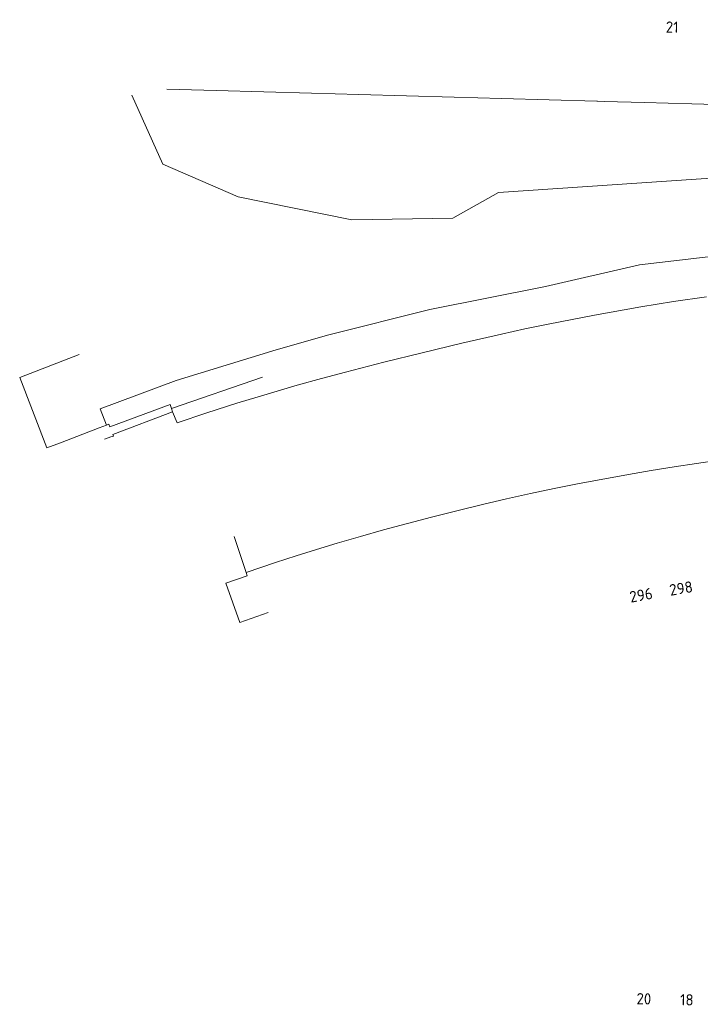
# Model space of a CAD drawing. Extents: x 150256 to 156914, y 461459 to 469481.
# Tile 603 of 656: x 153931 to 154012, y 468404 to 468522. Entities that reach past the tile are written whole.
import ezdxf
from ezdxf.enums import TextEntityAlignment as Align

# ---------------------------------------------------------------- set-up
doc = ezdxf.new("R2010")
doc.units = 0
doc.header["$LTSCALE"] = 0.75
for name, color, linetype, lineweight in [('B-RO-OG-BEBOUWING-T18', 1, 'CONTINUOUS', 18), ('B-RO-OG-TERREIN_CULTUURSCHEIDING-GV', 251, 'CONTINUOUS', 18), ('B-RO-OG-WATER_SLOOT-GV', 251, 'CONTINUOUS', 18), ('B-RO-VH-VERHARDING_BETONSTRAATSTEEN-GV', 251, 'CONTINUOUS', 18), ('B-RO-VH-VERHARDING_TEGEL-GV', 251, 'CONTINUOUS', 18)]:
    doc.layers.add(name, color=color, linetype=linetype, lineweight=lineweight)
doc.styles.add('NLCS-ISO-M200-T18', font='NLCS-ISO.ttf', dxfattribs={"height": 360})

msp = doc.modelspace()

# ---------------------------------------------------------------- linework, layer by layer
at = {"layer": 'B-RO-OG-TERREIN_CULTUURSCHEIDING-GV'}
msp.add_lwpolyline([(154013.054, 468488.597), (154009.135, 468488.039), (154005.227, 468487.404), (153999.658, 468486.41), (153994.103, 468485.341), (153991.308, 468484.766), (153988.521, 468484.152), (153983.778, 468483.057), (153979.043, 468481.925), (153974.437, 468480.787), (153969.841, 468479.61), (153966.953, 468478.841), (153964.075, 468478.037), (153960.453, 468476.977), (153956.845, 468475.871), (153953.25, 468474.722), (153949.67, 468473.528), (153949.141, 468474.855), (153941.981, 468472.123), (153942.045, 468471.955), (153941.738, 468471.854), (153940.993, 468471.562)], dxfattribs=at)
msp.add_lwpolyline([(154013.054, 468488.597), (154009.135, 468488.039), (154005.227, 468487.404), (153999.658, 468486.41), (153994.103, 468485.341), (153991.308, 468484.766), (153988.521, 468484.152), (153983.778, 468483.057), (153979.043, 468481.925), (153974.437, 468480.787), (153969.841, 468479.61), (153966.953, 468478.841), (153964.075, 468478.037), (153960.453, 468476.977), (153956.845, 468475.871), (153953.25, 468474.722), (153949.67, 468473.528), (153949.141, 468474.855), (153941.981, 468472.123), (153942.045, 468471.955), (153941.738, 468471.854), (153940.993, 468471.562)], dxfattribs=at)
at = {"layer": 'B-RO-OG-WATER_SLOOT-GV'}
for points in [[(154017.023, 468511.553), (154011.327, 468511.712), (154005.631, 468511.872), (154000.835, 468512.006), (154000, 468512.029), (153999.935, 468512.031), (153994.239, 468512.191), (153988.543, 468512.351), (153982.847, 468512.511), (153977.151, 468512.671), (153971.455, 468512.831), (153965.759, 468512.991), (153960.063, 468513.151), (153954.367, 468513.311), (153948.441, 468513.477)], [(154017.023, 468511.553), (154011.327, 468511.712), (154005.631, 468511.872), (154000.835, 468512.006), (154000, 468512.029), (153999.935, 468512.031), (153994.239, 468512.191), (153988.543, 468512.351), (153982.847, 468512.511), (153977.151, 468512.671), (153971.455, 468512.831), (153965.759, 468512.991), (153960.063, 468513.151), (153954.367, 468513.311), (153948.441, 468513.477)], [(154046.177, 468505.024), (153988.149, 468501.086), (153982.686, 468498.029), (153970.61, 468497.85), (153956.979, 468500.6), (153947.952, 468504.486), (153944.27, 468512.755)], [(153944.27, 468512.755), (153947.952, 468504.486), (153956.979, 468500.6), (153970.61, 468497.85), (153982.686, 468498.029), (153988.149, 468501.086), (154046.177, 468505.024)], [(154046.177, 468505.024), (153988.149, 468501.086), (153982.686, 468498.029), (153970.61, 468497.85), (153956.979, 468500.6), (153947.952, 468504.486), (153944.27, 468512.755)], [(153944.27, 468512.755), (153947.952, 468504.486), (153956.979, 468500.6), (153970.61, 468497.85), (153982.686, 468498.029), (153988.149, 468501.086), (154046.177, 468505.024)], [(154054.357, 468493.433), (154058.868, 468493.629), (154058.906, 468494.178), (154069.172, 468493.535), (154069.191, 468493.81), (154069.461, 468493.784), (154069.577, 468495.756), (154057.8, 468495.892), (154045.028, 468495.891), (154032.393, 468495.616), (154017.012, 468493.829), (154005.064, 468492.455), (153993.803, 468489.845), (153979.933, 468487.097), (153967.847, 468484.075), (153961.53, 468482.289), (153949.582, 468478.581), (153940.462, 468475.193), (153941.207, 468473.26), (153941.515, 468473.356), (153941.632, 468473.046), (153948.839, 468475.713), (153949.004, 468475.244), (153959.896, 468478.991)], [(154054.357, 468493.433), (154058.868, 468493.629), (154058.906, 468494.178), (154069.172, 468493.535), (154069.191, 468493.81), (154069.461, 468493.784), (154069.577, 468495.756), (154057.8, 468495.892), (154045.028, 468495.891), (154032.393, 468495.616), (154017.012, 468493.829), (154005.064, 468492.455), (153993.803, 468489.845), (153979.933, 468487.097), (153967.847, 468484.075), (153961.53, 468482.289), (153949.582, 468478.581), (153940.462, 468475.193), (153941.207, 468473.26), (153941.515, 468473.356), (153941.632, 468473.046), (153948.839, 468475.713), (153949.004, 468475.244), (153959.896, 468478.991)], [(153937.945, 468481.727), (153930.828, 468478.976), (153934.094, 468470.526), (153935.727, 468471.153), (153940.349, 468472.93), (153941.207, 468473.26), (153940.462, 468475.193), (153949.582, 468478.581), (153961.53, 468482.289), (153967.847, 468484.075), (153979.933, 468487.097), (153993.803, 468489.845), (154005.064, 468492.455), (154017.012, 468493.829)], [(153937.945, 468481.727), (153930.828, 468478.976), (153934.094, 468470.526), (153935.727, 468471.153), (153940.349, 468472.93), (153941.207, 468473.26), (153940.462, 468475.193), (153949.582, 468478.581), (153961.53, 468482.289), (153967.847, 468484.075), (153979.933, 468487.097), (153993.803, 468489.845), (154005.064, 468492.455), (154017.012, 468493.829)], [(153959.896, 468478.991), (153949.004, 468475.244), (153949.141, 468474.855), (153949.67, 468473.528), (153953.25, 468474.722), (153956.845, 468475.871), (153960.453, 468476.977), (153964.075, 468478.037), (153966.953, 468478.841), (153969.841, 468479.61), (153974.437, 468480.787), (153979.043, 468481.925), (153983.778, 468483.057), (153988.521, 468484.152), (153991.308, 468484.766), (153994.103, 468485.341), (153999.658, 468486.41), (154005.227, 468487.404), (154009.135, 468488.039), (154013.054, 468488.597)], [(153959.896, 468478.991), (153949.004, 468475.244), (153949.141, 468474.855), (153949.67, 468473.528), (153953.25, 468474.722), (153956.845, 468475.871), (153960.453, 468476.977), (153964.075, 468478.037), (153966.953, 468478.841), (153969.841, 468479.61), (153974.437, 468480.787), (153979.043, 468481.925), (153983.778, 468483.057), (153988.521, 468484.152), (153991.308, 468484.766), (153994.103, 468485.341), (153999.658, 468486.41), (154005.227, 468487.404), (154009.135, 468488.039), (154013.054, 468488.597)]]:
    msp.add_lwpolyline(points, dxfattribs=at)
at = {"layer": 'B-RO-VH-VERHARDING_BETONSTRAATSTEEN-GV'}
msp.add_lwpolyline([(154014.558, 468469.067), (154011.869, 468468.68), (154009.189, 468468.271), (154006.456, 468467.827), (154003.722, 468467.36), (154000.002, 468466.68), (153997.638, 468466.227), (153994.816, 468465.658), (153991.998, 468465.067), (153989.118, 468464.427), (153986.247, 468463.76), (153983.189, 468463.018), (153980.14, 468462.249), (153977.269, 468461.498), (153974.407, 468460.72), (153971.629, 468459.938), (153968.864, 468459.129), (153966.389, 468458.382), (153963.927, 468457.609), (153961.469, 468456.814), (153957.94, 468455.628), (153958.056, 468455.236), (153955.528, 468454.359), (153957.184, 468449.632), (153960.602, 468450.811)], dxfattribs=at)
msp.add_lwpolyline([(154014.558, 468469.067), (154011.869, 468468.68), (154009.189, 468468.271), (154006.456, 468467.827), (154003.722, 468467.36), (154000.002, 468466.68), (153997.638, 468466.227), (153994.816, 468465.658), (153991.998, 468465.067), (153989.118, 468464.427), (153986.247, 468463.76), (153983.189, 468463.018), (153980.14, 468462.249), (153977.269, 468461.498), (153974.407, 468460.72), (153971.629, 468459.938), (153968.864, 468459.129), (153966.389, 468458.382), (153963.927, 468457.609), (153961.469, 468456.814), (153957.94, 468455.628), (153958.056, 468455.236), (153955.528, 468454.359), (153957.184, 468449.632), (153960.602, 468450.811)], dxfattribs=at)
at = {"layer": 'B-RO-VH-VERHARDING_TEGEL-GV'}
msp.add_lwpolyline([(153956.525, 468459.931), (153957.935, 468455.626), (153957.94, 468455.628), (153961.469, 468456.814), (153963.927, 468457.609), (153966.389, 468458.382), (153968.864, 468459.129), (153971.629, 468459.938), (153974.407, 468460.72), (153977.269, 468461.498), (153980.14, 468462.249), (153983.189, 468463.018), (153986.247, 468463.76), (153989.118, 468464.427), (153991.998, 468465.067), (153994.816, 468465.658), (153997.638, 468466.227), (154000.002, 468466.68), (154003.722, 468467.36), (154006.456, 468467.827), (154009.189, 468468.271), (154011.869, 468468.68), (154014.558, 468469.067)], dxfattribs=at)
msp.add_lwpolyline([(153956.525, 468459.931), (153957.935, 468455.626), (153957.94, 468455.628), (153961.469, 468456.814), (153963.927, 468457.609), (153966.389, 468458.382), (153968.864, 468459.129), (153971.629, 468459.938), (153974.407, 468460.72), (153977.269, 468461.498), (153980.14, 468462.249), (153983.189, 468463.018), (153986.247, 468463.76), (153989.118, 468464.427), (153991.998, 468465.067), (153994.816, 468465.658), (153997.638, 468466.227), (154000.002, 468466.68), (154003.722, 468467.36), (154006.456, 468467.827), (154009.189, 468468.271), (154011.869, 468468.68), (154014.558, 468469.067)], dxfattribs=at)

# ---------------------------------------------------------------- texts
at = {"layer": 'B-RO-OG-BEBOUWING-T18', "style": 'NLCS-ISO-M200-T18'}
for s, rotation, p in [('21', 358.4, (154008.964, 468520.897)), ('296', 10.1, (154005.237, 468452.904)), ('296', 10.1, (154005.237, 468452.904)), ('298', 9.3, (154010.026, 468453.721)), ('298', 9.3, (154010.026, 468453.721)), ('20', 358.7, (154005.575, 468404.588)), ('20', 358.7, (154005.575, 468404.588)), ('18', 358.8, (154010.718, 468404.467)), ('18', 358.8, (154010.718, 468404.467))]:
    msp.add_text(s, height=1.35, rotation=rotation, dxfattribs=at).set_placement(p, align=Align.MIDDLE)

doc.saveas('drawing.dxf')
